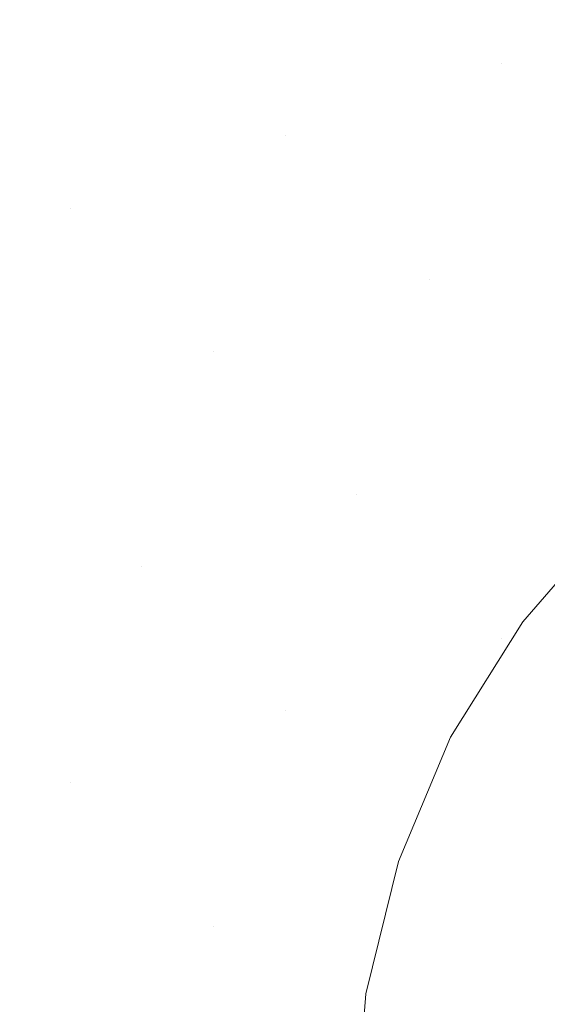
# Model space of a CAD drawing. Header units: centimetres. Extents: x -15121 to 30567, y -60641 to 0.
# Tile 412 of 656: x 1080.2954 to 1080.3573, y -23150.5982 to -23150.4828. Entities that reach past the tile are written whole.
import ezdxf

# ---------------------------------------------------------------- set-up
doc = ezdxf.new("R2010")
doc.units = ezdxf.units.CM
doc.header["$LTSCALE"] = 60
doc.layers.add('AIKA rzut sufitu wymiarowanie lobby', color=7, linetype='Continuous')
doc.layers.add('MB-uszczelki_tworzywa', color=8, linetype='Continuous', lineweight=0)
doc.styles.add('wymiar', font='txt.shx', dxfattribs={"width": 0.6})
doc.dimstyles.new('Dwudziestka', dxfattribs={"dimtxt": 7, "dimasz": 0.7, "dimexe": 5, "dimexo": 0, "dimgap": 2.5, "dimtad": 1, "dimtoh": 1, "dimdec": 3, "dimrnd": 0.5, "dimdsep": 46, "dimtxsty": 'wymiar', "dimblk": 'znacznik', "dimcen": 0, "dimdle": 5, "dimse1": 1, "dimse2": 1, "dimclrd": 256, "dimclre": 256, "dimclrt": 256, "dimadec": 0, "dimazin": 0, "dimtfac": 0.4, "dimtdec": 3, "dimtix": 1, "dimtofl": 0, "dimtmove": 2, "dimatfit": 3, "dimldrblk": 'znacznik', "dimfxl": 1, "dimtolj": 1, "dimarcsym": 0})

# ---------------------------------------------------------------- blocks, each defined once
blk = doc.blocks.new('120518', base_point=(5.2817, 995.21796))
at = {"layer": 'MB-uszczelki_tworzywa'}
for p, q in [((6.47008, 996.28063), (6.47008, 996.28063)), ((6.63804, 996.11162), (6.63804, 996.11162)), ((6.38557, 996.02711), (6.38557, 996.02711)), ((6.13311, 995.94366), (6.13311, 995.94366)), ((6.55458, 995.85915), (6.55458, 995.85915)), ((6.30212, 995.77464), (6.30212, 995.77464)), ((6.47008, 995.60669), (6.47008, 995.60669)), ((6.21761, 995.52218), (6.21761, 995.52218)), ((6.63804, 995.43873), (6.63804, 995.43873)), ((6.38557, 995.35422), (6.38557, 995.35422)), ((6.13311, 995.26971), (6.13311, 995.26971))]:
    blk.add_line(p, q, dxfattribs=at)
at = {"layer": 'MB-uszczelki_tworzywa', "flags": 128}
blk.add_lwpolyline([(5.44015, 997.50915), (5.59649, 997.47535), (5.74437, 997.41619), (5.88064, 997.33486), (6.00318, 997.23345), (6.10775, 997.11302), (6.19226, 996.97781), (6.25353, 996.83204), (6.29156, 996.67676), (6.30423, 996.51831), (6.29156, 996.35986), (6.25353, 996.20457), (6.19226, 996.0588), (6.10775, 995.92359), (6.00318, 995.80316), (5.88064, 995.70176), (5.74437, 995.62042), (5.59649, 995.56126), (5.44015, 995.52746)], dxfattribs=at)
blk = doc.blocks.new('znacznik')
at = {"color": 0}
for points in [[(0, -5), (0, 5)], [(-4, 0), (4, 0)]]:
    blk.add_lwpolyline(points, dxfattribs=at)
at = {"color": 1}
blk.add_lwpolyline([(-2.12132, -2.12132), (2.12132, 2.12132)], dxfattribs=at)
blk = doc.blocks.new('*D7253')
at = {"layer": 'AIKA rzut sufitu wymiarowanie lobby', "lineweight": -2, "transparency": 16777216}
blk.add_line((970.46844, -23167.85278), (1342.58803, -23167.85278), dxfattribs=at)
at = {"layer": 'Defpoints', "color": 0, "transparency": 16777216}
for p in [(969.76844, -23147.52154), (1343.28803, -23147.52154), (1343.28803, -23167.85278)]:
    blk.add_point(p, dxfattribs=at)
at = {"layer": 'AIKA rzut sufitu wymiarowanie lobby', "lineweight": -2, "transparency": 16777216, "xscale": 0.7, "yscale": 0.7, "zscale": 0.7, "rotation": 180}
blk.add_blockref('znacznik', (969.76844, -23167.85278), dxfattribs=at)
at = {"layer": 'AIKA rzut sufitu wymiarowanie lobby', "lineweight": -2, "transparency": 16777216, "xscale": 0.7, "yscale": 0.7, "zscale": 0.7}
blk.add_blockref('znacznik', (1343.28803, -23167.85278), dxfattribs=at)
at = {"layer": 'AIKA rzut sufitu wymiarowanie lobby', "transparency": 16777216, "insert": (1156.52823, -23161.85278), "char_height": 7, "attachment_point": 5, "style": 'wymiar'}
blk.add_mtext('\\A1;373.5', dxfattribs=at)

msp = doc.modelspace()

# ---------------------------------------------------------------- block references
at = {"xscale": 0.1, "yscale": 0.1, "zscale": 0.1, "rotation": 180.0000000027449}
msp.add_blockref('120518', (1080.437, -23150.48278), dxfattribs=at)

# ---------------------------------------------------------------- dimensions: what is measured, and where the dimension line sits
at = {"layer": 'AIKA rzut sufitu wymiarowanie lobby', "color": 2}
dim = msp.add_linear_dim(base=(1343.28803, -23167.85278), p1=(969.76844, -23147.52154), p2=(1343.28803, -23147.52154), dimstyle='Dwudziestka', dxfattribs=at)
dim.commit()
dim.dimension.update_dxf_attribs({"geometry": '*D7253', "text_midpoint": (1156.52823, -23161.85278)})

doc.saveas('drawing.dxf')
